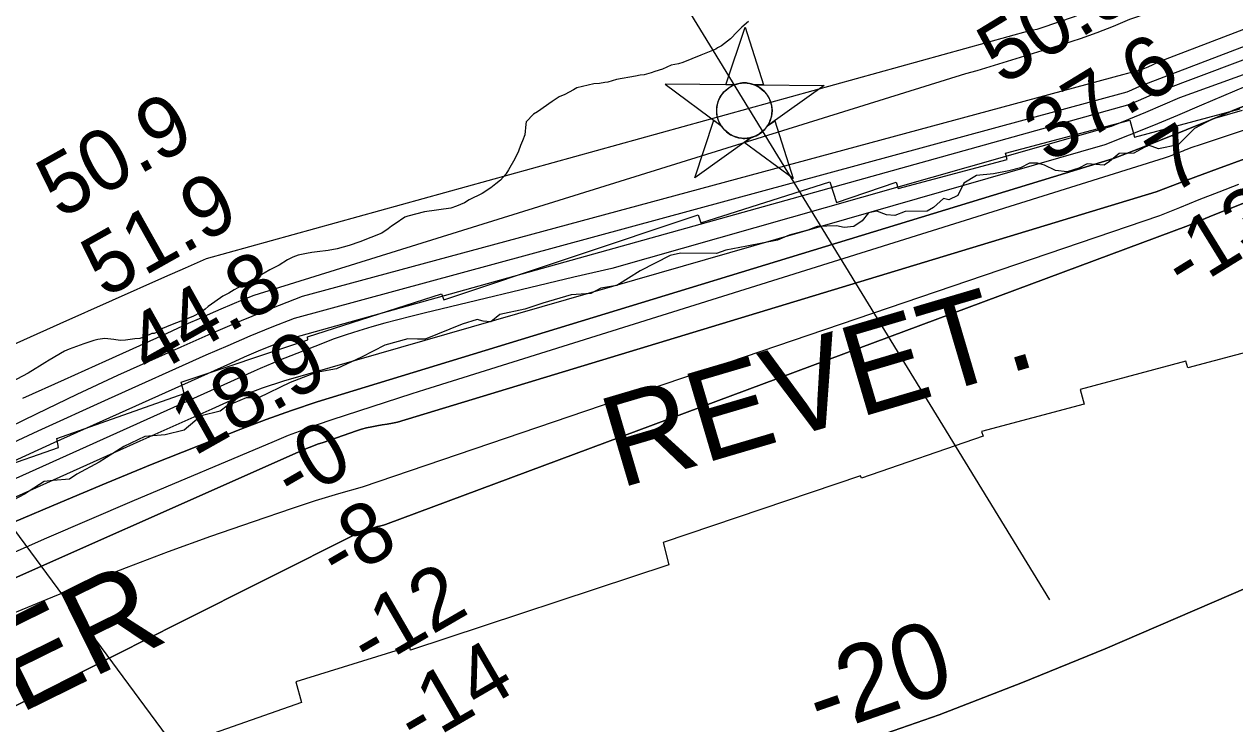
# Model space of a CAD drawing. Extents: x 3177385 to 3215275, y 903885 to 929304.
# Drawn here: x 3184706 to 3186040, y 911240 to 912011 of the extents above; entities that cross this region are included whole.
import ezdxf

# ---------------------------------------------------------------- set-up
doc = ezdxf.new("R2010")
doc.units = 0
for name, color, linetype in [('V-CHAN-NAID', 7, 'Continuous'), ('V-RIVR-EDGE', 7, 'Continuous'), ('V-RIVR-RANG', 7, 'Continuous'), ('V-RRAP-RVMT', 7, 'Continuous'), ('V-RRAP-RVMT-IDEN', 7, 'Continuous'), ('V-SITE-VEGE', 7, 'Continuous'), ('V-TOPO-DPTH', 7, 'Continuous'), ('V-TOPO-MAJR', 7, 'Continuous'), ('V-TOPO-MINR', 7, 'Continuous'), ('V-TOPO-MINR-IDEN', 7, 'Continuous'), ('V-TOPO-WATR', 7, 'Continuous')]:
    doc.layers.add(name, color=color, linetype=linetype)

msp = doc.modelspace()

# ---------------------------------------------------------------- linework, layer by layer
at = {"layer": 'V-CHAN-NAID'}
for points in [[(3185488.6, 911944.4), (3185479, 911944.4), (3185500.2, 912007.9), (3185520.4, 911944.1), (3185510.8, 911944.2), (3185509.2, 911944.8), (3185507.1, 911945.4), (3185505.1, 911945.9), (3185503, 911946.2), (3185501.9, 911946.3), (3185500.3, 911946.4), (3185498.6, 911946.4), (3185497.3, 911946.3), (3185495.3, 911946.1), (3185494, 911945.9), (3185492.2, 911945.5), (3185490.7, 911945.1), (3185489.6, 911944.7)], [(3185488.6, 911944.4), (3185412.1, 911944.9), (3185473.7, 911899.5), (3185472.6, 911901.4), (3185471.8, 911903.1), (3185470.9, 911905), (3185470.2, 911907.1), (3185469.9, 911908.4), (3185469.5, 911910), (3185469.3, 911911.5), (3185469.1, 911913.1), (3185469, 911914.8), (3185469, 911916.4), (3185469.1, 911918.5), (3185469.3, 911920.1), (3185469.7, 911922.3), (3185470.1, 911924.2), (3185470.7, 911926.1), (3185471.4, 911927.8), (3185472.1, 911929.4), (3185472.9, 911930.9), (3185474, 911932.6), (3185475, 911934.1), (3185476, 911935.4), (3185477, 911936.5), (3185478.3, 911937.8), (3185479.4, 911938.8), (3185481.1, 911940.2), (3185482.3, 911941.1), (3185484, 911942.2), (3185485.7, 911943.1), (3185487.2, 911943.8)], [(3185510.8, 911944.2), (3185587.3, 911943.7), (3185525.1, 911899.2), (3185526, 911900.6), (3185527, 911902.5), (3185527.7, 911904.1), (3185528.4, 911906), (3185529, 911907.8), (3185529.4, 911909.5), (3185529.7, 911911.5), (3185529.9, 911913), (3185530, 911915.2), (3185530, 911917.3), (3185529.8, 911919.5), (3185529.6, 911921.3), (3185529.1, 911923.5), (3185528.4, 911925.7), (3185527.7, 911927.6), (3185527, 911929.1), (3185526, 911931), (3185525, 911932.7), (3185523.7, 911934.4), (3185522.5, 911936), (3185521.2, 911937.3), (3185519.6, 911938.9), (3185517.8, 911940.3), (3185516.2, 911941.4), (3185514.3, 911942.6), (3185512.8, 911943.3)], [(3185507.1, 911886.2), (3185444.9, 911841.7), (3185466, 911905.2), (3185473.7, 911899.5), (3185474.3, 911898.6), (3185475.7, 911896.7), (3185476.9, 911895.3), (3185478.4, 911893.8), (3185479.8, 911892.5), (3185481.2, 911891.4), (3185482.6, 911890.4), (3185484.3, 911889.3), (3185486, 911888.4), (3185487.8, 911887.6), (3185489.3, 911887.1), (3185490.9, 911886.5), (3185493.1, 911886), (3185494.7, 911885.7), (3185496.7, 911885.4), (3185498.2, 911885.3), (3185500.1, 911885.3), (3185501.8, 911885.4), (3185503.5, 911885.6), (3185505.4, 911885.9)], [(3185525.1, 911899.2), (3185532.9, 911904.7), (3185553.1, 911841), (3185499.3, 911880.7), (3185507.1, 911886.2), (3185508.7, 911886.7), (3185510.3, 911887.3), (3185512.5, 911888.2), (3185514.2, 911889.1), (3185516.1, 911890.2), (3185517.8, 911891.4), (3185519.4, 911892.6), (3185520.7, 911893.8), (3185522.1, 911895.2), (3185523.3, 911896.6), (3185524.4, 911898.1)]]:
    msp.add_lwpolyline(points, close=True, dxfattribs=at)
msp.add_circle((3185499.5, 911915.8), 30.5, dxfattribs=at)
at = {"layer": 'V-RIVR-EDGE'}
for points in [[(3186048, 911915.9), (3186015.1, 911906.3), (3185995.7, 911896.1), (3185977.7, 911878.2), (3185955.9, 911873.6), (3185944.9, 911877.8), (3185928.7, 911869.1), (3185912.5, 911868.6), (3185901.9, 911859.9), (3185895.9, 911855.7), (3185877.4, 911857.2), (3185868.1, 911852.6), (3185855.2, 911848.5), (3185842.3, 911849.9), (3185830.3, 911855.9), (3185822.4, 911857.8), (3185813.6, 911857.8), (3185803.9, 911852.7), (3185791, 911849.5), (3185773.9, 911846.3), (3185755.4, 911844.5), (3185741.5, 911835.8)], [(3185741.5, 911835.8), (3185734.6, 911822.4), (3185724.9, 911817.4), (3185718.9, 911819.2), (3185707.8, 911809.1), (3185700.8, 911805), (3185676.8, 911804.6), (3185665.2, 911800.4), (3185656, 911800.9), (3185645.4, 911805.1), (3185636.2, 911803.3), (3185629.2, 911794.5), (3185620, 911788.1), (3185609.3, 911787.2), (3185601, 911789), (3185579.8, 911788.2), (3185569.6, 911784), (3185548.8, 911778.5), (3185535.9, 911773), (3185502.1, 911766.7), (3185479, 911762.1), (3185468.8, 911758.4), (3185429.1, 911759), (3185417.6, 911756.2), (3185384.7, 911739.2), (3185358.8, 911723.1), (3185341.3, 911720.4), (3185330.2, 911714.4), (3185308.5, 911713.1), (3185277.5, 911703.9), (3185257.6, 911697.1), (3185229.9, 911691.1), (3185220.2, 911683.3), (3185211.4, 911683.8), (3185204.9, 911685.6), (3185188.3, 911680.6), (3185147.6, 911664.1), (3185139.3, 911664.1), (3185128.7, 911664.6), (3185103.3, 911657.3), (3185077.4, 911644.4), (3185050.1, 911631.5), (3185027.4, 911627.4), (3184998.8, 911616.4), (3184964.1, 911599.4), (3184950.2, 911599.4), (3184929.4, 911590.7), (3184921.6, 911584.7), (3184900.8, 911579.7), (3184882.2, 911564), (3184861, 911558.6), (3184838.8, 911556.8), (3184815.7, 911545.7), (3184788.4, 911528.7), (3184763.9, 911515.4), (3184755.6, 911509.9), (3184737.5, 911508.5), (3184727.8, 911507.1), (3184706.1, 911493.3), (3184688.1, 911483.7)]]:
    msp.add_lwpolyline(points, dxfattribs=at)
at = {"layer": 'V-RIVR-RANG'}
for p, q in [((3185297.8, 912255.2), (3185835.7, 911376.8)), ((3184361.1, 911905.2), (3185003.2, 911036.8))]:
    msp.add_line(p, q, dxfattribs=at)
at = {"layer": 'V-RRAP-RVMT'}
for p, q in [((3185929.5, 911886.7), (3186045.9, 911917.7)), ((3185787.3, 911868.8), (3185924.5, 911905.4)), ((3185924.5, 911905.4), (3185929.5, 911886.7)), ((3185789, 911862.1), (3185787.3, 911868.8)), ((3185669.1, 911830.1), (3185789, 911862.1)), ((3185451.5, 911792.1), (3185593.5, 911837.3)), ((3185593.5, 911837.3), (3185601.1, 911814.7)), ((3185601.1, 911814.7), (3185666.7, 911837.2)), ((3185666.7, 911837.2), (3185669.1, 911830.1)), ((3185168.4, 911707.5), (3185448.4, 911801)), ((3185448.4, 911801), (3185451.5, 911792.1)), ((3185018.1, 911666.6), (3185165.7, 911714.1)), ((3185165.7, 911714.1), (3185168.4, 911707.5)), ((3184878.8, 911616.7), (3185018.4, 911663.5)), ((3185018.4, 911663.5), (3185018.1, 911666.6)), ((3186115.7, 911666.6), (3185988.2, 911632.6)), ((3185986.2, 911639.7), (3185869.7, 911608.8)), ((3185988.2, 911632.6), (3185986.2, 911639.7)), ((3184882.2, 911604.1), (3184878.8, 911616.7)), ((3184741.5, 911554.5), (3184882.2, 911604.1)), ((3185869.7, 911608.8), (3185874.1, 911592.5)), ((3185874.1, 911592.5), (3185761, 911562.4)), ((3185761, 911562.4), (3185762.7, 911557.2)), ((3184743.5, 911544.6), (3184741.5, 911554.5)), ((3185762.7, 911557.2), (3185628.4, 911511.1)), ((3184603.3, 911495.7), (3184743.5, 911544.6)), ((3185627.5, 911513.7), (3185409.9, 911440.2)), ((3185628.4, 911511.1), (3185627.5, 911513.7)), ((3185409.9, 911440.2), (3185416.4, 911415.4)), ((3185416.4, 911415.4), (3185131.5, 911321.5)), ((3185130.6, 911325.6), (3185005, 911286.4)), ((3185131.5, 911321.5), (3185130.6, 911325.6)), ((3185005, 911286.4), (3185011.5, 911263.7)), ((3185011.5, 911263.7), (3184873.3, 911215.3))]:
    msp.add_line(p, q, dxfattribs=at)
at = {"layer": 'V-SITE-VEGE'}
for p, q in [((3185504.2, 912014.1), (3185496.6, 912007.9)), ((3185491.5, 912002.8), (3185484.3, 911995)), ((3185496.6, 912007.9), (3185491.5, 912002.8)), ((3185484.3, 911995), (3185474.1, 911987.2)), ((3185451.6, 911976.8), (3185431.6, 911969)), ((3185462.4, 911981.5), (3185451.6, 911976.8)), ((3185468, 911983.6), (3185462.4, 911981.5)), ((3185470, 911985.1), (3185468, 911983.6)), ((3185474.1, 911987.2), (3185470, 911985.1)), ((3185409.1, 911961.6), (3185400.9, 911959)), ((3185418.8, 911965.8), (3185409.1, 911961.6)), ((3185427, 911967.4), (3185418.8, 911965.8)), ((3185431.6, 911969), (3185427, 911967.4)), ((3185349.1, 911947.3), (3185345.5, 911946.8)), ((3185358.4, 911950), (3185349.1, 911947.3)), ((3185379.4, 911953.7), (3185358.4, 911950)), ((3185384.5, 911954.8), (3185379.4, 911953.7)), ((3185389.1, 911955.3), (3185384.5, 911954.8)), ((3185396.8, 911957.4), (3185389.1, 911955.3)), ((3185400.9, 911959), (3185396.8, 911957.4)), ((3185311.2, 911938.9), (3185301.5, 911933.7)), ((3185314.8, 911940.9), (3185311.2, 911938.9)), ((3185333.7, 911945.2), (3185314.8, 911940.9)), ((3185339.9, 911945.7), (3185333.7, 911945.2)), ((3185345.5, 911946.8), (3185339.9, 911945.7)), ((3185287.7, 911925.9), (3185271.3, 911914.4)), ((3185295.3, 911931), (3185287.7, 911925.9)), ((3185301.5, 911933.7), (3185295.3, 911931)), ((3185267.2, 911911.8), (3185259.1, 911903.6)), ((3185271.3, 911914.4), (3185267.2, 911911.8)), ((3185258.6, 911901), (3185257.6, 911889.2)), ((3185259.1, 911903.6), (3185258.6, 911901)), ((3185255.1, 911882.5), (3185252.6, 911877.3)), ((3185257.6, 911889.2), (3185255.1, 911882.5)), ((3185250.6, 911871.2), (3185246.5, 911862.9)), ((3185252.6, 911877.3), (3185250.6, 911871.2)), ((3185246.5, 911862.9), (3185239.4, 911850.6)), ((3185236.4, 911845.9), (3185230.8, 911839.2)), ((3185239.4, 911850.6), (3185236.4, 911845.9)), ((3185220.1, 911830.9), (3185210.4, 911824.7)), ((3185225.7, 911835.1), (3185220.1, 911830.9)), ((3185230.8, 911839.2), (3185225.7, 911835.1)), ((3185190.9, 911814.3), (3185182.2, 911810.6)), ((3185196, 911817.4), (3185190.9, 911814.3)), ((3185210.4, 911824.7), (3185196, 911817.4)), ((3185146.8, 911804.2), (3185128.4, 911799.5)), ((3185176.1, 911808.5), (3185146.8, 911804.2)), ((3185182.2, 911810.6), (3185176.1, 911808.5)), ((3185110.5, 911788.6), (3185106.9, 911785.5)), ((3185114.6, 911791.2), (3185110.5, 911788.6)), ((3185125.3, 911798.4), (3185114.6, 911791.2)), ((3185128.4, 911799.5), (3185125.3, 911798.4)), ((3185099.8, 911780.8), (3185075.7, 911771.4)), ((3185106.9, 911785.5), (3185099.8, 911780.8)), ((3185040.9, 911761.9), (3185028.6, 911760.3)), ((3185050.6, 911763.5), (3185040.9, 911761.9)), ((3185063.9, 911767.2), (3185050.6, 911763.5)), ((3185075.7, 911771.4), (3185063.9, 911767.2)), ((3184995.8, 911751.3), (3184986.6, 911745.6)), ((3185001.9, 911754.4), (3184995.8, 911751.3)), ((3185007.5, 911756.5), (3185001.9, 911754.4)), ((3185016.8, 911758.6), (3185007.5, 911756.5)), ((3185022.9, 911759.7), (3185016.8, 911758.6)), ((3185028.6, 911760.3), (3185022.9, 911759.7)), ((3184970.2, 911736.8), (3184947.7, 911724.3)), ((3184976.3, 911740.4), (3184970.2, 911736.8)), ((3184986.6, 911745.6), (3184976.3, 911740.4)), ((3184945.1, 911722.7), (3184937, 911718.6)), ((3184947.7, 911724.3), (3184945.1, 911722.7)), ((3184924.7, 911711.3), (3184916, 911705.1)), ((3184931.3, 911714.9), (3184924.7, 911711.3)), ((3184937, 911718.6), (3184931.3, 911714.9)), ((3184905.3, 911697.3), (3184900.2, 911693.6)), ((3184908.3, 911699.9), (3184905.3, 911697.3)), ((3184916, 911705.1), (3184908.3, 911699.9)), ((3184891.5, 911689), (3184866.9, 911679.6)), ((3184900.2, 911693.6), (3184891.5, 911689)), ((3184846.4, 911670.2), (3184839.3, 911667)), ((3184849, 911670.2), (3184846.4, 911670.2)), ((3184852.1, 911671.7), (3184849, 911670.2)), ((3184858.2, 911675.9), (3184852.1, 911671.7)), ((3184866.9, 911679.6), (3184858.2, 911675.9)), ((3184767.4, 911657.3), (3184755.2, 911653.1)), ((3184771.5, 911658.9), (3184767.4, 911657.3)), ((3184782.3, 911662.5), (3184771.5, 911658.9)), ((3184786.9, 911663.6), (3184782.3, 911662.5)), ((3184794.6, 911664.7), (3184786.9, 911663.6)), ((3184804.4, 911663.7), (3184794.6, 911664.7)), ((3184811.6, 911662.7), (3184804.4, 911663.7)), ((3184817.2, 911662.8), (3184811.6, 911662.7)), ((3184827.5, 911664.4), (3184817.2, 911662.8)), ((3184833.1, 911664.9), (3184827.5, 911664.4)), ((3184839.3, 911667), (3184833.1, 911664.9)), ((3184733.2, 911641.1), (3184728.6, 911638)), ((3184750, 911651), (3184733.2, 911641.1)), ((3184755.2, 911653.1), (3184750, 911651)), ((3184717.8, 911631.3), (3184710.2, 911626.6)), ((3184722.4, 911634.4), (3184717.8, 911631.3)), ((3184728.6, 911638), (3184722.4, 911634.4)), ((3184710.2, 911626.6), (3184691.2, 911616.7))]:
    msp.add_line(p, q, dxfattribs=at)
at = {"layer": 'V-TOPO-DPTH'}
for points in [[(3186934.7, 912275.5), (3185979, 911929.8), (3185960.3, 911921.8), (3185941.5, 911913.8), (3185922.7, 911906), (3185903.8, 911898.4), (3185353.5, 911742.1), (3185311.6, 911732.4), (3185146.4, 911692.7), (3185132, 911689.1), (3185117.6, 911685.4), (3185103.2, 911681.6), (3185088.8, 911677.7), (3185074.6, 911673.4), (3185060.4, 911668.9), (3185046.4, 911663.9), (3185032.5, 911658.7), (3184986.5, 911640.4), (3184979.6, 911637.6), (3184972.8, 911634.8), (3184965.9, 911631.8), (3184959.1, 911628.8), (3184559.2, 911448.9)], [(3186052.9, 911921.9), (3186039.7, 911916.6), (3186013, 911905.5), (3185986.5, 911894.6), (3185959.9, 911883.9), (3185933.2, 911873.4), (3185906.5, 911863), (3185028.5, 911595), (3185000.3, 911585.6), (3184972.4, 911575.5), (3184944.6, 911564.9), (3184897.9, 911546.5), (3184846.9, 911526.2), (3184796.1, 911505.5), (3184745.5, 911484.3), (3184695.1, 911462.8)], [(3184695.1, 911462.8), (3184745.5, 911484.3), (3184796.1, 911505.5), (3184846.9, 911526.2), (3184897.9, 911546.5), (3184944.6, 911564.9), (3184972.4, 911575.5), (3185000.3, 911585.6), (3185028.5, 911595), (3185906.5, 911863), (3185933.2, 911873.4), (3185959.9, 911883.9), (3185986.5, 911894.6), (3186013, 911905.5), (3186039.7, 911916.6), (3186052.9, 911921.9)], [(3186055, 911864.1), (3186021.1, 911851.7), (3185987.2, 911839.2), (3185953.4, 911826.5), (3185117.2, 911572.5), (3185111.5, 911571.5), (3185105.8, 911570.5), (3185100.1, 911569.6), (3185094.4, 911568.7), (3185088.7, 911567.6), (3185083.1, 911566.4), (3185077.5, 911564.9), (3185072, 911563.1), (3185035.1, 911550.4), (3185029, 911548.3), (3185022.9, 911546), (3185016.9, 911543.5), (3185010.9, 911541), (3184625.1, 911370.1)], [(3184625.1, 911370.1), (3185010.9, 911541), (3185016.9, 911543.5), (3185022.9, 911546), (3185029, 911548.3), (3185035.1, 911550.4), (3185072, 911563.1), (3185077.5, 911564.9), (3185083.1, 911566.4), (3185088.7, 911567.6), (3185094.4, 911568.7), (3185100.1, 911569.6), (3185105.8, 911570.5), (3185111.5, 911571.5), (3185117.2, 911572.5), (3185953.4, 911826.5), (3185987.2, 911839.2), (3186021.1, 911851.7), (3186055, 911864.1)], [(3184675.5, 911250), (3184775.6, 911300.7), (3184875.7, 911351.2), (3185072.1, 911449.8), (3185074.1, 911450.8), (3185076.2, 911451.7), (3185080.5, 911453.2), (3185090.8, 911456.4), (3185095.1, 911457.7), (3185097.3, 911458.2), (3185101.7, 911459.2), (3185103.8, 911459.8), (3185988.9, 911789.3), (3186000.4, 911794.2), (3186011.9, 911798.9), (3186023.4, 911803.6), (3186035, 911808.2), (3186101.4, 911834.4), (3186107.8, 911836.7), (3186114.4, 911838.6), (3186121, 911840.1), (3186127.7, 911841.3)], [(3184675.5, 911250), (3184775.6, 911300.7), (3184875.7, 911351.2), (3185072.1, 911449.8), (3185074.1, 911450.8), (3185076.2, 911451.7), (3185080.5, 911453.2), (3185090.8, 911456.4), (3185095.1, 911457.7), (3185097.3, 911458.2), (3185101.7, 911459.2), (3185103.8, 911459.8), (3185988.9, 911789.3), (3186000.4, 911794.2), (3186011.9, 911798.9), (3186023.4, 911803.6), (3186035, 911808.2), (3186101.4, 911834.4), (3186107.8, 911836.7), (3186114.4, 911838.6), (3186121, 911840.1), (3186127.7, 911841.3)], [(3186153.5, 911433.3), (3185897, 911323.1), (3185805.9, 911285.7), (3185714.1, 911250.2), (3185621.2, 911217.8)], [(3186153.5, 911433.3), (3185897, 911323.1), (3185805.9, 911285.7), (3185714.1, 911250.2), (3185621.2, 911217.8)]]:
    msp.add_lwpolyline(points, dxfattribs=at)
at = {"layer": 'V-TOPO-MAJR'}
msp.add_lwpolyline([(3186747.7, 912272.6), (3185955.4, 911969.2), (3185949.5, 911966.3), (3185944.2, 911963.9), (3185938.7, 911961.7), (3185933.2, 911959.8), (3185927.6, 911958.1), (3185921.9, 911956.6), (3185916.2, 911955.2), (3185011.9, 911711.2), (3184978.2, 911697.9), (3184944.7, 911684.2), (3184911.5, 911670), (3184878.3, 911655.4), (3184853.8, 911644.4), (3184808.6, 911623.9), (3184763.6, 911603), (3184718.8, 911581.5), (3184674.2, 911559.8)], dxfattribs=at)
at = {"layer": 'V-TOPO-MINR'}
for points in [[(3188000.9, 912629.1), (3186945.4, 912337.9), (3186916.9, 912325.4), (3186888.2, 912313.2), (3186715.5, 912240.5), (3186689.9, 912230.4), (3186664, 912221), (3185936.9, 911943.2), (3185931.6, 911940.9), (3185926.3, 911938.5), (3185921, 911936.2), (3185003.1, 911687), (3184978.7, 911677.3), (3184954.3, 911667.2), (3184930.1, 911656.9), (3184906, 911646.3), (3184798.3, 911597.9), (3184720.6, 911562.6), (3184643.1, 911526.6)], [(3188005.7, 912621.2), (3187007.4, 912334.1), (3186995.7, 912328.9), (3186984, 912323.9), (3186972.2, 912318.9), (3185956.9, 911937), (3185945.2, 911931.8), (3185933.5, 911926.8), (3185921.8, 911921.8), (3184994.7, 911663.4), (3184979.2, 911657.2), (3184963.7, 911650.8), (3184948.3, 911644.2), (3184933, 911637.4), (3184738.2, 911549.9), (3184631.4, 911501.2)], [(3187223.9, 912556), (3186927.2, 912386.3), (3186922.6, 912383.7), (3186917.9, 912381.3), (3186913.2, 912378.9), (3186908.4, 912376.6), (3186870.4, 912359.1), (3186866.1, 912357.3), (3186861.7, 912355.7), (3185885.4, 912028.6), (3185879.8, 912026), (3185874.3, 912023.5), (3185868.6, 912021.3), (3185862.9, 912019.2), (3185826.1, 912006.6), (3185822, 912005.3), (3185817.8, 912004.3), (3185813.6, 912003.6), (3184906.3, 911752.4), (3184883.2, 911742.4), (3184860.2, 911732.3), (3184745, 911681), (3184664.6, 911644.8)], [(3186773.7, 912304.8), (3185923.9, 912016.1), (3185906, 912008.6), (3185888, 912001.5), (3185869.7, 911995.1), (3185851.2, 911989), (3185755.7, 911959.7), (3185743.2, 911956.2), (3184958.8, 911712.1), (3184946.7, 911707.3), (3184934.5, 911702.3), (3184922.5, 911697.2), (3184910.5, 911692), (3184898.6, 911686.6), (3184886.6, 911681.3), (3184874.7, 911675.9), (3184862.8, 911670.5), (3184795.4, 911639.7), (3184749.8, 911619.1), (3184704, 911598.6)], [(3186934.7, 912275.5), (3185979, 911929.8), (3185960.3, 911921.8), (3185941.5, 911913.8), (3185922.7, 911906), (3185903.8, 911898.4), (3185353.5, 911742.1), (3185311.6, 911732.4), (3185146.4, 911692.7), (3185132, 911689.1), (3185117.6, 911685.4), (3185103.2, 911681.6), (3185088.8, 911677.7), (3185074.6, 911673.4), (3185060.4, 911668.9), (3185046.4, 911663.9), (3185032.5, 911658.7), (3184986.5, 911640.4), (3184979.6, 911637.6), (3184972.8, 911634.8), (3184965.9, 911631.8), (3184959.1, 911628.8), (3184559.2, 911448.9)], [(3186100.2, 911962.9), (3186003.4, 911921.8), (3185976.9, 911910.6), (3185950.3, 911899.6), (3185923.6, 911888.8), (3185896.8, 911878.2), (3184991.6, 911617.8), (3184983.7, 911615.4), (3184975.8, 911612.8), (3184967.9, 911610.1), (3184960.1, 911607.2), (3184952.3, 911604.2), (3184944.6, 911601.1), (3184936.9, 911597.8), (3184912.4, 911587), (3184892.6, 911578.2), (3184872.7, 911569.4), (3184852.9, 911560.5), (3184833.1, 911551.6), (3184383.9, 911349.7)], [(3186264.9, 911965.5), (3186000.7, 911877.8), (3185998.4, 911877), (3185996.1, 911876.3), (3185991.6, 911874.7), (3185987.1, 911873), (3185984.9, 911872.2), (3185982.6, 911871.3), (3185978.8, 911869.7), (3185974.7, 911868.1), (3185970.5, 911866.4), (3185966.4, 911864.8), (3185962.2, 911863.3), (3185146.8, 911608.1), (3185132.9, 911603.9), (3185044.8, 911575.2), (3185028.7, 911569.7), (3185012.7, 911563.9), (3184996.8, 911557.8), (3184981.1, 911551.4), (3184824.2, 911485.3), (3184730.4, 911444.9), (3184637, 911403.6)], [(3186055, 911864.1), (3186021.1, 911851.7), (3185987.2, 911839.2), (3185953.4, 911826.5), (3185117.2, 911572.5), (3185111.5, 911571.5), (3185105.8, 911570.5), (3185100.1, 911569.6), (3185094.4, 911568.7), (3185088.7, 911567.6), (3185083.1, 911566.4), (3185077.5, 911564.9), (3185072, 911563.1), (3185035.1, 911550.4), (3185029, 911548.3), (3185022.9, 911546), (3185016.9, 911543.5), (3185010.9, 911541), (3184625.1, 911370.1)], [(3186127.7, 911841.3), (3186121, 911840.1), (3186114.4, 911838.6), (3186107.8, 911836.7), (3186101.4, 911834.4), (3186035, 911808.2), (3186023.4, 911803.6), (3186011.9, 911798.9), (3186000.4, 911794.2), (3185988.9, 911789.3), (3185103.8, 911459.8), (3185101.7, 911459.2), (3185097.3, 911458.2), (3185095.1, 911457.7), (3185090.8, 911456.4), (3185080.5, 911453.2), (3185076.2, 911451.7), (3185074.1, 911450.8), (3185072.1, 911449.8), (3184875.7, 911351.2), (3184775.6, 911300.7), (3184675.5, 911250)], [(3186044, 911834.3), (3186022.3, 911825.9), (3186000.5, 911817.4), (3185978.9, 911808.7), (3185957.2, 911800), (3185078.1, 911501.2), (3185052.2, 911493.8), (3185026.5, 911485.8), (3185000.9, 911477.5), (3184957.9, 911463), (3184911.1, 911446.7), (3184864.4, 911429.9), (3184818.1, 911412.2), (3184771.9, 911394), (3184730.8, 911377.4), (3184664.4, 911350.2)], [(3185621.2, 911217.8), (3185714.1, 911250.2), (3185805.9, 911285.7), (3185897, 911323.1), (3186153.5, 911433.3)]]:
    msp.add_lwpolyline(points, dxfattribs=at)
at = {"layer": 'V-TOPO-WATR'}
msp.add_lwpolyline([(3186052.9, 911921.9), (3186039.7, 911916.6), (3186013, 911905.5), (3185986.5, 911894.6), (3185959.9, 911883.9), (3185933.2, 911873.4), (3185906.5, 911863), (3185028.5, 911595), (3185000.3, 911585.6), (3184972.4, 911575.5), (3184944.6, 911564.9), (3184897.9, 911546.5), (3184846.9, 911526.2), (3184796.1, 911505.5), (3184745.5, 911484.3), (3184695.1, 911462.8)], dxfattribs=at)

# ---------------------------------------------------------------- texts
at = {"layer": 'V-RIVR-RANG'}
for s, rotation, p in [('50.9', 31.3783, (3185783.9, 911943)), ('37.6', 31.3783, (3185834.8, 911857)), ('50.9', 29.3383, (3184745.1, 911795.7)), ('7', 31.6581, (3185970.6, 911822.5)), ('51.9', 29.3383, (3184794.3, 911708.6)), ('-13', 31.6581, (3185984.7, 911713.7)), ('44.8', 29.3383, (3184843.7, 911621.7)), ('18.9', 29.3383, (3184892.7, 911534.5)), ('-0', 30.1494, (3185002.7, 911480.8)), ('-8', 30.1494, (3185052.1, 911393.9)), ('-12', 30.1494, (3185086.3, 911298.1)), ('-14', 30.1494, (3185138, 911212.5))]:
    msp.add_text(s, height=67, rotation=rotation, dxfattribs=at).set_placement(p)
at = {"layer": 'V-RRAP-RVMT-IDEN'}
for s, rotation, p in [('REVET.', 16.4468, (3185361.9, 911499.5)), ('RIVER', 26.2286, (3184500.2, 911152.2))]:
    msp.add_text(s, height=100, rotation=rotation, dxfattribs=at).set_placement(p)
at = {"layer": 'V-TOPO-MINR-IDEN'}
msp.add_text('-20', height=83, rotation=19.2484, dxfattribs=at).set_placement((3185583.8, 911226.7))

doc.saveas('drawing.dxf')
